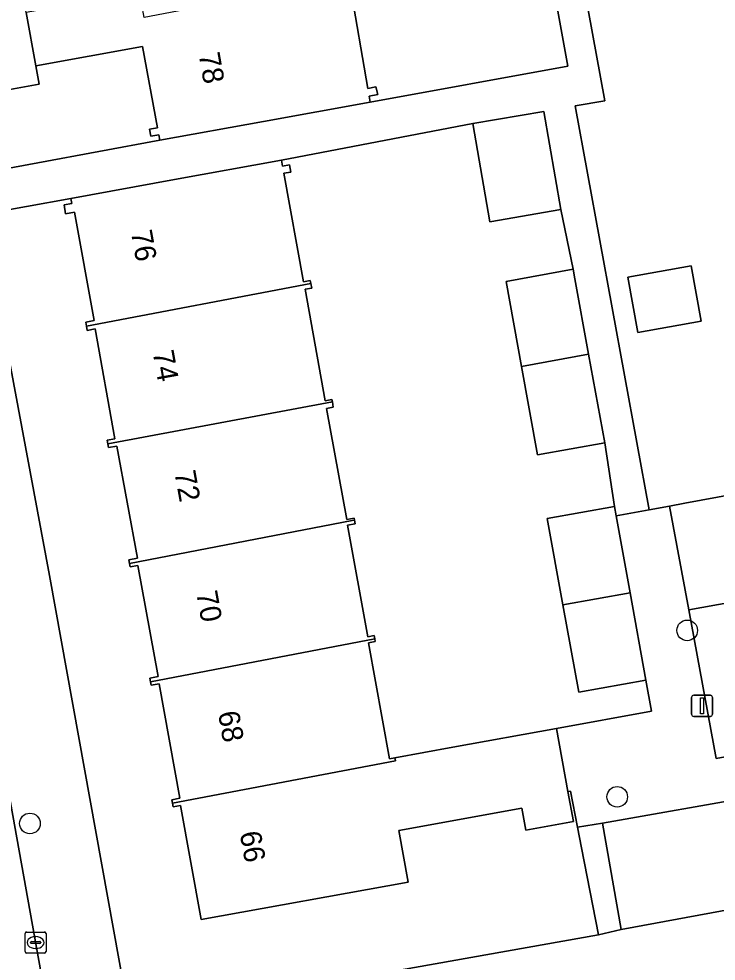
# Model space of a CAD drawing. Extents: x 157793 to 159380, y 380877 to 382313.
# Drawn here: x 158511.33 to 158544.41, y 381403.29 to 381448 of the extents above; entities that cross this region are included whole.
import ezdxf

# ---------------------------------------------------------------- set-up
doc = ezdxf.new("R2010")
doc.units = 0
for name, color, linetype in [('IMGEO_Boom', 7, 'Continuous'), ('IMGEO_Erf', 7, 'Continuous'), ('IMGEO_Kolk', 7, 'Continuous'), ('IMGEO_Lichtmast', 7, 'Continuous'), ('IMGEO_Pand', 7, 'Continuous'), ('IMGEO_Pand_nummerreeks', 7, 'Continuous'), ('IMGEO_Parkeervlak_open', 7, 'Continuous'), ('IMGEO_Rijbaan_lokaal_open', 7, 'Continuous'), ('IMGEO_Voetpad_open', 7, 'Continuous')]:
    doc.layers.add(name, color=color, linetype=linetype)

msp = doc.modelspace()

# ---------------------------------------------------------------- linework, layer by layer
at = {"layer": 'IMGEO_Boom'}
for centre in [(158543.038, 381418.985), (158539.718, 381411.09), (158511.856, 381409.823)]:
    msp.add_circle(centre, 0.489, dxfattribs=at)
at = {"layer": 'IMGEO_Erf'}
for points in [[(158527.045, 381449.578), (158527.884, 381444.693), (158528.273, 381444.772), (158528.355, 381444.403), (158527.951, 381444.33), (158528.003, 381444.049), (158537.373, 381445.748), (158534.843, 381459.699)], [(158538.346, 381448.419), (158539.128, 381444.105), (158537.719, 381443.863), (158541.237, 381424.706), (158542.2, 381424.883), (158542.921, 381425.015), (158562.826, 381428.672)], [(158523.338, 381401.784), (158538.823, 381404.544), (158538.026, 381408.673), (158537.836, 381409.656), (158537.507, 381411.36), (158537.382, 381411.336), (158537.64, 381409.911), (158535.381, 381409.501), (158535.191, 381410.549), (158529.351, 381409.49), (158529.795, 381407.04), (158519.987, 381405.262), (158519.005, 381410.678), (158518.655, 381410.615), (158518.624, 381410.787), (158518.594, 381410.951), (158518.966, 381411.019), (158517.98, 381416.456), (158517.606, 381416.388), (158517.577, 381416.549), (158517.546, 381416.722), (158517.933, 381416.792), (158516.976, 381422.068), (158516.609, 381422.001), (158516.58, 381422.159), (158516.549, 381422.33), (158516.952, 381422.403), (158515.986, 381427.732), (158515.577, 381427.658), (158515.545, 381427.835), (158515.513, 381428.007), (158515.889, 381428.075), (158514.945, 381433.285), (158514.576, 381433.218), (158514.54, 381433.416), (158514.505, 381433.61), (158514.908, 381433.683), (158513.975, 381438.829), (158513.551, 381438.752), (158513.475, 381439.17), (158513.836, 381439.236), (158513.793, 381439.478), (158509.574, 381438.713), (158512.783, 381421.59), (158516.368, 381401.737)]]:
    msp.add_lwpolyline(points, dxfattribs=at)
for points in [[(158517.204, 381446.687), (158512.139, 381445.769), (158512.298, 381444.892), (158509.321, 381444.353), (158508.847, 381444.208), (158509.316, 381440.635), (158518.014, 381442.238), (158517.967, 381442.493), (158517.587, 381442.424), (158517.527, 381442.758), (158517.904, 381442.826)], [(158535.179, 381431.501), (158534.447, 381435.538), (158537.633, 381436.116), (158537.04, 381438.954), (158533.677, 381438.374), (158532.875, 381443.029), (158523.795, 381441.291), (158523.846, 381441.007), (158524.167, 381441.065), (158524.227, 381440.73), (158523.898, 381440.671), (158524.831, 381435.523), (158525.158, 381435.583), (158525.183, 381435.443), (158525.223, 381435.223), (158524.911, 381435.167), (158525.869, 381429.877), (158526.183, 381429.934), (158526.203, 381429.825), (158526.248, 381429.575), (158525.933, 381429.518), (158526.888, 381424.25), (158527.243, 381424.315), (158527.261, 381424.213), (158527.292, 381424.042), (158526.929, 381423.976), (158527.888, 381418.685), (158528.186, 381418.739), (158528.215, 381418.583), (158528.237, 381418.457), (158527.913, 381418.398), (158528.91, 381412.894), (158529.175, 381412.942), (158531.92, 381413.44), (158536.839, 381414.331), (158541.347, 381415.147), (158541.079, 381416.63), (158537.893, 381416.053), (158537.142, 381420.196), (158536.401, 381424.285), (158539.587, 381424.863), (158539.125, 381427.883), (158535.939, 381427.306)], [(158540.216, 381435.736), (158543.222, 381436.281), (158543.697, 381433.662), (158540.69, 381433.117)]]:
    msp.add_lwpolyline(points, close=True, dxfattribs=at)
at = {"layer": 'IMGEO_Kolk'}
for p, q in [((158511.623, 381403.749), (158511.623, 381404.601)), ((158511.698, 381404.675), (158512.55, 381404.675)), ((158512.624, 381404.601), (158512.624, 381403.749)), ((158511.882, 381404.169), (158511.882, 381404.181)), ((158511.925, 381404.218), (158512.323, 381404.218)), ((158512.111, 381404.455), (158512.136, 381404.455)), ((158512.366, 381404.181), (158512.366, 381404.169)), ((158512.32, 381404.132), (158511.922, 381404.132)), ((158512.134, 381403.895), (158512.109, 381403.895)), ((158512.55, 381403.675), (158511.698, 381403.675))]:
    msp.add_line(p, q, dxfattribs=at)
for points in [[(158511.623, 381403.749), (158511.623, 381404.601)], [(158511.698, 381404.675), (158512.55, 381404.675)], [(158512.624, 381404.601), (158512.624, 381403.749)], [(158512.55, 381403.675), (158511.698, 381403.675)]]:
    msp.add_lwpolyline(points, dxfattribs=at)
for centre, radius, start, end in [((158511.7, 381404.599), 0.0765, 91.552, 178.448), ((158511.7, 381404.599), 0.0765, 91.552, 178.448), ((158512.548, 381404.599), 0.0765, 1.552, 88.448), ((158512.548, 381404.599), 0.0765, 1.552, 88.448), ((158511.922, 381404.178), 0.0403, 85.8775, 175.7526), ((158511.919, 381404.168), 0.0366, 178.938, 274.7102), ((158512.323, 381404.175), 0.043, 264.8664, 352.4533), ((158512.327, 381404.18), 0.0386, 1.7309, 96.639), ((158511.7, 381403.751), 0.0765, 181.552, 268.448), ((158511.7, 381403.751), 0.0765, 181.552, 268.448), ((158512.548, 381403.751), 0.0765, 271.552, 358.448), ((158512.548, 381403.751), 0.0765, 271.552, 358.448)]:
    msp.add_arc(centre, radius, start, end, dxfattribs=at)
for centre, major_axis, ratio, start_param, end_param in [((158512.11, 381404.175), (-0.387, 0.002), 0.722429, 4.712389, 7.853982), ((158512.135, 381404.175), (-0.39, 0.002), 0.717154, 1.570796, 4.712389)]:
    msp.add_ellipse(centre, major_axis=major_axis, ratio=ratio, start_param=start_param, end_param=end_param, dxfattribs=at)
at = {"layer": 'IMGEO_Lichtmast'}
for p, q in [((158543.247, 381415.004), (158543.247, 381415.804)), ((158543.247, 381415.804), (158543.247, 381415.004)), ((158543.347, 381415.904), (158544.137, 381415.904)), ((158544.137, 381415.904), (158543.347, 381415.904)), ((158544.237, 381415.804), (158544.237, 381415.004)), ((158544.237, 381415.004), (158544.237, 381415.804)), ((158544.137, 381414.904), (158543.347, 381414.904)), ((158543.347, 381414.904), (158544.137, 381414.904))]:
    msp.add_line(p, q, dxfattribs=at)
msp.add_lwpolyline([(158543.667, 381415.779), (158543.817, 381415.779), (158543.817, 381415.029), (158543.667, 381415.029), (158543.667, 381415.779)], dxfattribs=at)
for centre, start, end in [((158543.347, 381415.804), 90, 180), ((158543.347, 381415.804), 90, 180), ((158544.137, 381415.804), 0, 90), ((158544.137, 381415.804), 360, 90), ((158543.347, 381415.004), 180, 270), ((158543.347, 381415.004), 180, 270), ((158544.137, 381415.004), 270, 0), ((158544.137, 381415.004), 270, 0)]:
    msp.add_arc(centre, 0.1, start, end, dxfattribs=at)
at = {"layer": 'IMGEO_Pand'}
for points in [[(158526.999, 381449.926), (158517.273, 381448.057), (158517.061, 381449.273), (158516.781, 381449.222), (158511.684, 381448.298), (158512.139, 381445.769), (158517.204, 381446.687), (158517.904, 381442.826), (158517.527, 381442.758), (158517.587, 381442.424), (158517.967, 381442.493), (158518.014, 381442.238), (158522.934, 381443.13), (158528.003, 381444.049), (158527.951, 381444.33), (158528.355, 381444.403), (158528.273, 381444.772), (158527.884, 381444.693), (158527.045, 381449.578), (158527.415, 381449.645), (158527.353, 381449.99)], [(158511.684, 381448.298), (158511.485, 381449.394), (158508.506, 381448.854), (158508.515, 381448.804), (158509.321, 381444.353), (158512.298, 381444.892), (158512.139, 381445.769)], [(158532.875, 381443.029), (158533.677, 381438.374), (158537.04, 381438.954), (158536.239, 381443.608)], [(158525.183, 381435.443), (158525.158, 381435.583), (158524.831, 381435.523), (158523.898, 381440.671), (158524.227, 381440.73), (158524.167, 381441.065), (158523.846, 381441.007), (158523.795, 381441.291), (158518.713, 381440.37), (158513.793, 381439.478), (158513.836, 381439.236), (158513.475, 381439.17), (158513.551, 381438.752), (158513.975, 381438.829), (158514.908, 381433.683), (158514.505, 381433.61), (158514.54, 381433.416)], [(158535.179, 381431.501), (158538.362, 381432.095), (158537.714, 381435.671), (158537.633, 381436.116), (158534.447, 381435.538)], [(158540.216, 381435.736), (158540.69, 381433.117), (158543.697, 381433.662), (158543.222, 381436.281)], [(158515.545, 381427.835), (158526.203, 381429.825), (158526.183, 381429.934), (158525.869, 381429.877), (158524.911, 381435.167), (158525.223, 381435.223), (158525.183, 381435.443), (158514.54, 381433.416), (158514.576, 381433.218), (158514.945, 381433.285), (158515.889, 381428.075), (158515.513, 381428.007)], [(158535.179, 381431.501), (158535.939, 381427.306), (158539.125, 381427.883), (158538.362, 381432.095)], [(158515.545, 381427.835), (158515.577, 381427.658), (158515.986, 381427.732), (158516.952, 381422.403), (158516.549, 381422.33), (158516.58, 381422.159), (158527.141, 381424.191), (158527.261, 381424.213), (158527.243, 381424.315), (158526.888, 381424.25), (158525.933, 381429.518), (158526.248, 381429.575), (158526.203, 381429.825)], [(158540.329, 381420.772), (158539.668, 381424.418), (158539.587, 381424.863), (158536.401, 381424.285), (158537.142, 381420.196)], [(158526.929, 381423.976), (158527.292, 381424.042), (158527.261, 381424.213), (158527.141, 381424.191), (158516.58, 381422.159), (158516.609, 381422.001), (158516.976, 381422.068), (158517.933, 381416.792), (158517.546, 381416.722), (158517.577, 381416.549), (158528.215, 381418.583), (158528.186, 381418.739), (158527.888, 381418.685)], [(158540.329, 381420.772), (158537.142, 381420.196), (158537.893, 381416.053), (158541.079, 381416.63)], [(158527.913, 381418.398), (158528.237, 381418.457), (158528.215, 381418.583), (158517.577, 381416.549), (158517.606, 381416.388), (158517.98, 381416.456), (158518.966, 381411.019), (158518.594, 381410.951), (158518.624, 381410.787), (158529.202, 381412.795), (158529.175, 381412.942), (158528.91, 381412.894)], [(158537.382, 381411.336), (158536.839, 381414.331), (158531.92, 381413.44), (158529.175, 381412.942), (158529.202, 381412.795), (158518.624, 381410.787), (158518.655, 381410.615), (158519.005, 381410.678), (158519.987, 381405.262), (158529.795, 381407.04), (158529.351, 381409.49), (158535.191, 381410.549), (158535.381, 381409.501), (158537.64, 381409.911)]]:
    msp.add_lwpolyline(points, close=True, dxfattribs=at)
at = {"layer": 'IMGEO_Parkeervlak_open'}
for points in [[(158566.434, 381429.131), (158562.866, 381428.459), (158562.826, 381428.672), (158542.921, 381425.015), (158542.2, 381424.883), (158543.11, 381419.965), (158567.304, 381424.308)], [(158546.371, 381411.131), (158539.023, 381409.845), (158539.91, 381404.79), (158547.282, 381406.149)]]:
    msp.add_lwpolyline(points, close=True, dxfattribs=at)
at = {"layer": 'IMGEO_Rijbaan_lokaal_open'}
msp.add_lwpolyline([(158547.904, 381398.655), (158559.167, 381400.553), (158558.459, 381404.743), (158558.677, 381404.783), (158558.481, 381406.006), (158552.914, 381405.061), (158552.599, 381406.775), (158550.956, 381415.97), (158568.275, 381419.076), (158567.304, 381424.308), (158543.11, 381419.965), (158544.419, 381412.913), (158545.794, 381413.163), (158546.101, 381411.395), (158546.334, 381411.423), (158546.371, 381411.131), (158547.282, 381406.149), (158539.91, 381404.79), (158538.823, 381404.544), (158523.338, 381401.784), (158516.587, 381400.525), (158517.422, 381395.955), (158517.488, 381395.631), (158547.464, 381401.115)], close=True, dxfattribs=at)
msp.add_lwpolyline([(158512.388, 381402.713), (158509.868, 381416.643), (158504.758, 381415.72), (158507.256, 381401.828), (158507.539, 381400.271), (158508.288, 381396.031), (158508.68, 381393.861), (158509.214, 381390.904)], dxfattribs=at)
at = {"layer": 'IMGEO_Voetpad_open'}
for points in [[(158534.843, 381459.699), (158537.373, 381445.748), (158528.003, 381444.049), (158522.934, 381443.13), (158518.014, 381442.238), (158509.316, 381440.635), (158509.555, 381438.815), (158509.574, 381438.713), (158513.793, 381439.478), (158518.713, 381440.37), (158523.795, 381441.291), (158532.875, 381443.029), (158536.239, 381443.608), (158537.04, 381438.954), (158537.633, 381436.116), (158537.714, 381435.671), (158538.362, 381432.095), (158539.125, 381427.883), (158539.587, 381424.863), (158539.668, 381424.418), (158541.237, 381424.706), (158537.719, 381443.863), (158539.128, 381444.105), (158538.346, 381448.419)], [(158502.957, 381455.45), (158504.524, 381446.625), (158504.944, 381444.262), (158505.837, 381439.237), (158508.875, 381422.23), (158509.868, 381416.643), (158512.388, 381402.713)], [(158515.911, 381400.399), (158516.587, 381400.525), (158516.368, 381401.737), (158512.783, 381421.59), (158509.574, 381438.713), (158509.555, 381438.815), (158509.316, 381440.635)]]:
    msp.add_lwpolyline(points, dxfattribs=at)
for points in [[(158543.11, 381419.965), (158542.2, 381424.883), (158541.237, 381424.706), (158539.668, 381424.418), (158540.329, 381420.772), (158541.079, 381416.63), (158541.347, 381415.147), (158536.839, 381414.331), (158537.382, 381411.336), (158537.507, 381411.36), (158537.836, 381409.656), (158539.023, 381409.845), (158546.371, 381411.131), (158546.334, 381411.423), (158546.101, 381411.395), (158545.794, 381413.163), (158544.419, 381412.913)], [(158539.023, 381409.845), (158537.836, 381409.656), (158538.026, 381408.673), (158538.823, 381404.544), (158539.91, 381404.79)]]:
    msp.add_lwpolyline(points, close=True, dxfattribs=at)

# ---------------------------------------------------------------- texts
at = {"layer": 'IMGEO_Pand_nummerreeks'}
for s, rotation, p in [('78', 279.9547, (158519.856, 381446.323)), ('76', 280.2609, (158516.642, 381437.889)), ('74', 280.2609, (158517.674, 381432.187)), ('72', 280.2609, (158518.705, 381426.486)), ('70', 280.2615, (158519.74, 381420.778)), ('68', 280.2615, (158520.772, 381415.076)), ('66', 280.2615, (158521.803, 381409.376))]:
    msp.add_text(s, height=1, rotation=rotation, dxfattribs=at).set_placement(p)

doc.saveas('drawing.dxf')
